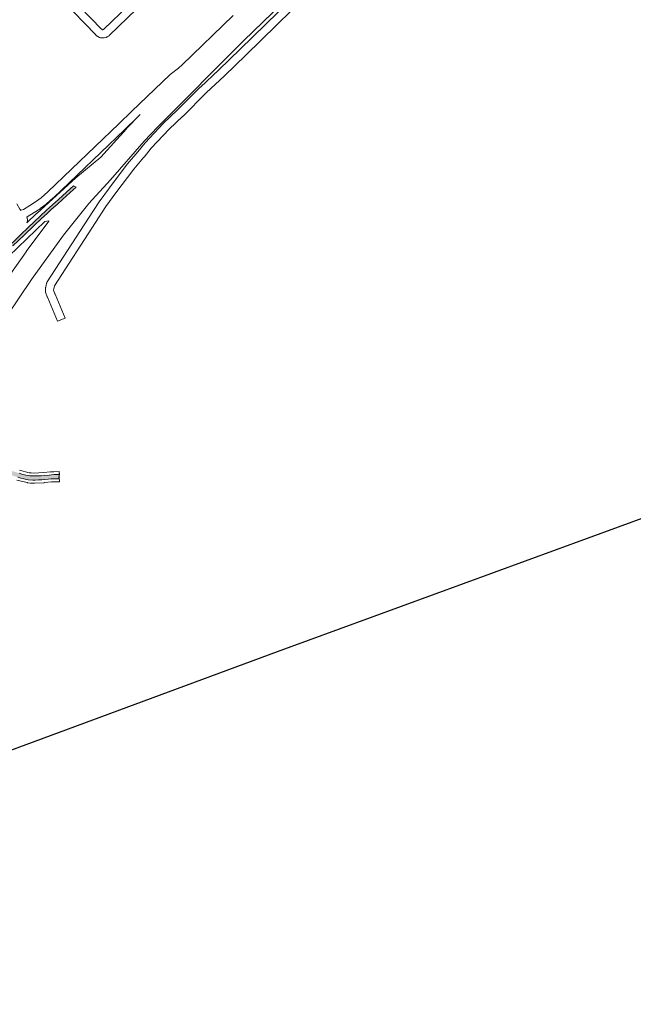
# Paper-space layout 'Layout1' of a CAD drawing. Header units: metres. Extents: x 123097 to 144122, y 392739 to 407589.
# Tile 453 of 510: x 138410 to 139381, y 397689 to 399248. Entities that reach past the tile are written whole.
import ezdxf

# ---------------------------------------------------------------- set-up
doc = ezdxf.new("R2010")
doc.units = ezdxf.units.M
doc.header["$MEASUREMENT"] = 0
for name, color, linetype, lineweight in [('gs-knt-autosnelweg', 7, 'Continuous', 0), ('gs-knt-hoofdweg', 7, 'Continuous', 0), ('gs-knt-spoorlijn', 7, 'Continuous', 30), ('gs-knt-wegen algemeen', 7, 'Continuous', 0), ('ir-ARC-asfalt-hoofdwegen-te inspecteren', 5, 'Continuous', 0)]:
    doc.layers.add(name, color=color, linetype=linetype, lineweight=lineweight)

psp = doc.layouts.get("Layout1")

# ---------------------------------------------------------------- hatches: boundary and pattern name
at = {"layer": 'ir-ARC-asfalt-hoofdwegen-te inspecteren', "linetype": 'Continuous', "lineweight": 13}
for points in [[(138216.134, 398719.813), (138219.702, 398717.858), (138228.544, 398725.848), (138238.393, 398734.962), (138247.335, 398743.355), (138257.964, 398753.347), (138267.431, 398762.44), (138279.233, 398773.798), (138292.221, 398786.299), (138304.822, 398798.46), (138316.875, 398810.072), (138333.867, 398826.239), (138349.331, 398841.156), (138367.167, 398858.322), (138385.045, 398875.638), (138399.636, 398889.594), (138417.262, 398906.589), (138432.975, 398921.772), (138444.667, 398932.821), (138453.633, 398941.068), (138460.33, 398947.221), (138469.403, 398955.249), (138478.635, 398963.661), (138489.916, 398973.847), (138499.407, 398982.656), (138495.454, 398984.774), (138484.511, 398974.607), (138471.751, 398963.017), (138452.891, 398946.106), (138423.765, 398918.743), (138411.492, 398906.852), (138387.38, 398883.585), (138366.674, 398863.623), (138347.741, 398845.278), (138329.972, 398828.211), (138319.299, 398817.929), (138318.319, 398816.985), (138300.897, 398800.106), (138286.331, 398786.261), (138269.874, 398770.41), (138259.875, 398760.841), (138254.326, 398755.531), (138241.453, 398743.105), (138226.907, 398729.529)], [(138399.967, 398532.665), (138397.686, 398533.574), (138395.176, 398527.275), (138396.084, 398526.965), (138396.386, 398526.864), (138396.766, 398526.736), (138396.993, 398526.66), (138397.903, 398526.358), (138402.627, 398524.866), (138407.383, 398523.483), (138412.171, 398522.211), (138416.635, 398520.975), (138423.807, 398519.577), (138431.083, 398518.894), (138432.865, 398518.792), (138434.651, 398518.8), (138440.055, 398519.125), (138445.452, 398519.548), (138450.346, 398519.984), (138455.234, 398520.488), (138455.26, 398520.491), (138455.286, 398520.495), (138460.029, 398520.973), (138464.792, 398521.172), (138468.4, 398521.139), (138472.006, 398521.028), (138472.677, 398527.561), (138468.574, 398527.658), (138464.47, 398527.597), (138457.082, 398526.823), (138449.682, 398526.176), (138444.069, 398525.661), (138438.432, 398525.635), (138430.004, 398525.773), (138428.182, 398525.77), (138426.362, 398525.868), (138424.489, 398526.082), (138420.249, 398526.788), (138417.891, 398527.302), (138413.748, 398528.449), (138409.646, 398529.734), (138401.199, 398532.575), (138400.938, 398532.278)]]:
    psp.add_hatch(color=5, dxfattribs=at).paths.add_polyline_path(points, flags=0)

# ---------------------------------------------------------------- linework, layer by layer
at = {"layer": 'gs-knt-autosnelweg', "color": 7, "linetype": 'Continuous', "flags": 128}
for points in [[(139831.76, 400248.572), (139227.329, 399662.186), (139220.805, 399655.381), (139220.565, 399655.139), (138764.94, 399214.499), (138628.95, 399078.21), (138607.268, 399055.308), (138554.114, 398994.093), (138553.941, 398993.899), (138519.613, 398956.599), (138479.801, 398906.496), (138428.964, 398836.577), (138389.923, 398778.175), (138346.395, 398707.772), (138315.622, 398654.281), (138287.511, 398602.219), (138285.867, 398599.176)], [(138411.319, 398945.815), (138412.522, 398946.184), (138416.173, 398947.303), (138426.537, 398953.552), (138435.398, 398959.16), (138444.345, 398965.773), (138454.745, 398975.14), (138567.081, 399082.592), (138587.481, 399102.663), (138587.55, 399102.729), (138647.913, 399160.391), (138648.086, 399160.55), (138648.264, 399160.703), (138648.447, 399160.849), (138661.541, 399170.895), (138667.522, 399175.921), (138747.882, 399254.173)], [(138601.145, 399097.71), (138596.578, 399093.348), (138576.18, 399073.278), (138576.114, 399073.215), (138463.674, 398965.664), (138463.531, 398965.531), (138452.825, 398955.888), (138452.586, 398955.683), (138452.337, 398955.49), (138442.947, 398948.55), (138442.756, 398948.414), (138442.56, 398948.284), (138433.441, 398942.512), (138433.32, 398942.438), (138422.209, 398935.739), (138421.932, 398935.581), (138421.648, 398935.437), (138421.412, 398935.332)], [(138421.685, 398926.106), (138437.635, 398941.428), (138437.817, 398941.598), (138499.055, 398997.255), (138499.361, 398997.521), (138538.608, 399030.088), (138579.07, 399075.035), (138579.312, 399075.293), (138601.145, 399097.71)], [(138421.412, 398935.332), (138422.216, 398933.103), (138422.314, 398932.811), (138422.398, 398932.514), (138422.468, 398932.213), (138422.523, 398931.91), (138422.564, 398931.604), (138422.59, 398931.297), (138422.602, 398930.988), (138422.599, 398930.68), (138422.582, 398930.372), (138422.55, 398930.065), (138422.504, 398929.76), (138422.443, 398929.458), (138421.685, 398926.106)], [(138387.534, 398833.069), (138420.615, 398880.296), (138420.739, 398880.468), (138456.364, 398928.871), (138456.611, 398929.191), (138450.027, 398928.344), (138235.725, 398722.484)]]:
    psp.add_lwpolyline(points, dxfattribs=at)
at = {"layer": 'gs-knt-hoofdweg', "color": 7, "linetype": 'Continuous', "flags": 128}
psp.add_lwpolyline([(138409.881, 398534.384), (138425.412, 398530.56), (138428.684, 398530.208), (138433.154, 398530.051), (138447.818, 398530.817), (138459.141, 398531.879), (138459.426, 398531.901), (138464.128, 398532.173), (138464.357, 398532.183), (138472.78, 398532.428, -0.37838452), (138472.788, 398532.42), (138472.874, 398529.473), (138473.503, 398529.413, -0.3843085), (138473.512, 398529.403), (138473.022, 398524.421), (138473.255, 398516.424, -0.37838374), (138473.247, 398516.415), (138464.939, 398516.173), (138460.494, 398515.916), (138449.149, 398514.852), (138448.819, 398514.828), (138433.641, 398514.035), (138433.292, 398514.024), (138432.943, 398514.029), (138427.834, 398514.208), (138427.546, 398514.223), (138427.259, 398514.249), (138423.164, 398514.689), (138422.808, 398514.735), (138422.455, 398514.797), (138422.105, 398514.875), (138405.94, 398518.856)], format="xyb", dxfattribs=at)
at = {"layer": 'gs-knt-spoorlijn', "color": 7, "linetype": 'Continuous', "flags": 128}
psp.add_lwpolyline([(135790.701, 397097.302), (136787.994, 397497.452), (136920.491, 397549.225), (137000.438, 397579.083), (138075.217, 397972.719), (138818.33, 398247.872), (142006.084, 399414.003)], dxfattribs=at)
at = {"layer": 'gs-knt-wegen algemeen', "color": 7, "linetype": 'Continuous', "flags": 128}
for points in [[(138454.397, 399321.083), (138539.836, 399232.544), (138540.109, 399232.3), (138541.115, 399231.743), (138542.015, 399231.691), (138542.713, 399231.863), (138543.528, 399232.35), (138581.962, 399269.42)], [(138595.689, 399264.57), (138552.028, 399222.459), (138551.809, 399222.258), (138551.582, 399222.066), (138551.345, 399221.885), (138551.101, 399221.715), (138550.848, 399221.557), (138548.552, 399220.185), (138548.311, 399220.048), (138548.065, 399219.921), (138547.813, 399219.805), (138547.557, 399219.7), (138547.297, 399219.605), (138547.032, 399219.522), (138546.764, 399219.451), (138544.168, 399218.814), (138543.898, 399218.753), (138543.625, 399218.704), (138543.35, 399218.667), (138543.074, 399218.642), (138542.797, 399218.629), (138542.519, 399218.627), (138542.242, 399218.637), (138539.572, 399218.791), (138539.281, 399218.814), (138538.991, 399218.851), (138538.704, 399218.9), (138538.418, 399218.962), (138538.136, 399219.037), (138536.848, 399219.41), (138536.571, 399219.497), (138536.299, 399219.596), (138536.03, 399219.707), (138535.768, 399219.83), (138535.511, 399219.965), (138533.17, 399221.258), (138532.918, 399221.405), (138532.673, 399221.563), (138532.435, 399221.732), (138532.205, 399221.911), (138531.983, 399222.1), (138530.983, 399222.993), (138530.806, 399223.158), (138530.635, 399223.328), (138440.518, 399316.716)], [(138454.106, 398808.551), (138454.1, 398808.564), (138454.041, 398808.713), (138453.977, 398808.878), (138451.271, 398816.404), (138451.171, 398816.704), (138451.086, 398817.008), (138451.016, 398817.316), (138450.961, 398817.626), (138450.921, 398817.94), (138450.897, 398818.254), (138450.887, 398818.57), (138450.893, 398818.885), (138450.914, 398819.2), (138451.271, 398823.101), (138451.306, 398823.406), (138451.356, 398823.709), (138451.42, 398824.009), (138452.958, 398830.498), (138453.038, 398830.804), (138453.134, 398831.107), (138453.244, 398831.404), (138453.368, 398831.696), (138453.507, 398831.981), (138453.659, 398832.259), (138453.825, 398832.53), (138519.159, 398933.612), (138519.191, 398933.661), (138535.923, 398959.043), (138536.093, 398959.289), (138552.134, 398981.34), (138552.194, 398981.422), (138580.488, 399019.06), (138580.611, 399019.218), (138580.739, 399019.373), (138596.971, 399038.401), (138608.612, 399052.553), (138608.741, 399052.705), (138608.873, 399052.852), (138637.238, 399083.343), (138637.405, 399083.516), (138637.578, 399083.683), (138659.61, 399104.106), (138696.033, 399140.802), (138696.189, 399140.954), (138725.177, 399168.263), (138758.943, 399200.695), (138879.756, 399319.193)], [(138888.971, 399309.993), (138768.035, 399191.376), (138767.987, 399191.329), (138734.174, 399158.851), (138734.128, 399158.808), (138705.196, 399131.552), (138668.755, 399094.838), (138668.561, 399094.65), (138646.606, 399074.299), (138618.542, 399044.129), (138606.99, 399030.085), (138606.915, 399029.995), (138590.775, 399011.076), (138562.632, 398973.639), (138546.711, 398951.752), (138530.077, 398926.52), (138465.368, 398826.404), (138464.195, 398821.455), (138464.011, 398819.451), (138466.169, 398813.451), (138466.227, 398813.288)], [(138454.109, 398808.544), (138454.107, 398808.547), (138454.106, 398808.551)], [(138454.109, 398808.544), (138454.107, 398808.547), (138454.106, 398808.551)], [(138466.227, 398813.288), (138466.229, 398813.284), (138466.23, 398813.28)], [(138466.227, 398813.288), (138466.229, 398813.284), (138466.23, 398813.28)]]:
    psp.add_lwpolyline(points, dxfattribs=at)
for points in [[(138405.929, 398956.043), (138410.783, 398947.684), (138411.54, 398946.739), (138412.305, 398946.219, -0.53606539), (138412.303, 398946.202), (138411.319, 398945.815)], [(138470.034, 398770.36, -0.38470643), (138470.021, 398770.364), (138462.222, 398789.339), (138454.109, 398808.544)], [(138466.23, 398813.28), (138474.228, 398794.377), (138474.252, 398794.318), (138482.063, 398775.315, -0.3847086), (138482.058, 398775.302), (138470.034, 398770.36)]]:
    psp.add_lwpolyline(points, format="xyb", dxfattribs=at)
at = {"layer": 'ir-ARC-asfalt-hoofdwegen-te inspecteren', "color": 5, "linetype": 'Continuous', "lineweight": 13}
psp.add_lwpolyline([(138399.636, 398889.594), (138417.262, 398906.589), (138432.975, 398921.772), (138444.667, 398932.821), (138453.633, 398941.068), (138460.33, 398947.221), (138469.403, 398955.249), (138478.635, 398963.661), (138489.916, 398973.847), (138499.407, 398982.656), (138495.454, 398984.774), (138484.511, 398974.607), (138471.751, 398963.017), (138452.891, 398946.106), (138423.765, 398918.743), (138411.492, 398906.852), (138387.38, 398883.585)], dxfattribs=at)
at = {"layer": 'ir-ARC-asfalt-hoofdwegen-te inspecteren', "color": 5, "linetype": 'Continuous', "lineweight": 13, "flags": 128}
psp.add_lwpolyline([(138407.383, 398523.483), (138412.171, 398522.211), (138416.635, 398520.975), (138423.807, 398519.577), (138431.083, 398518.894), (138432.865, 398518.792), (138434.651, 398518.8), (138440.055, 398519.125), (138445.452, 398519.548), (138450.346, 398519.984), (138455.234, 398520.488), (138455.26, 398520.491), (138455.286, 398520.495), (138460.029, 398520.973), (138464.792, 398521.172), (138468.4, 398521.139), (138472.006, 398521.028), (138472.677, 398527.561), (138468.574, 398527.658), (138464.47, 398527.597), (138457.082, 398526.823), (138449.682, 398526.176), (138444.069, 398525.661), (138438.432, 398525.635), (138430.004, 398525.773), (138428.182, 398525.77), (138426.362, 398525.868), (138424.489, 398526.082), (138420.249, 398526.788), (138417.891, 398527.302), (138413.748, 398528.449), (138409.646, 398529.734)], dxfattribs=at)

doc.saveas('drawing.dxf')
